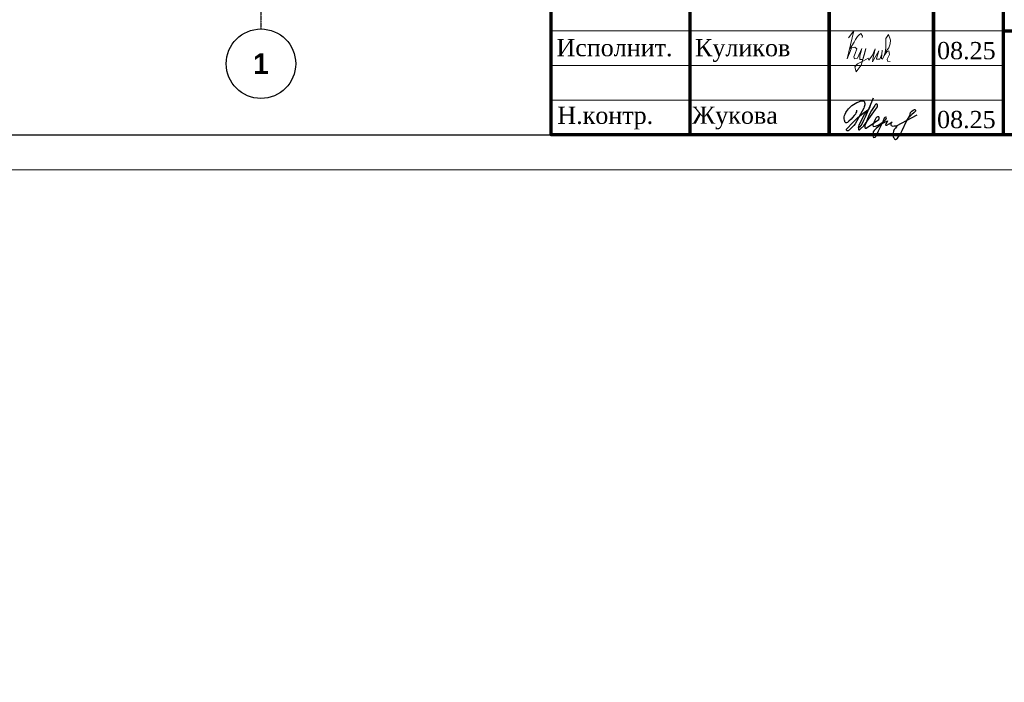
# Model space of a CAD drawing. Header units: millimetres. Extents: x 369815 to 1481759, y -423071 to -27917.
# Tile 308 of 380: x 693571 to 707737, y -147781 to -138245. Entities that reach past the tile are written whole.
import ezdxf

# ---------------------------------------------------------------- set-up
doc = ezdxf.new("R2010")
doc.units = ezdxf.units.MM
doc.linetypes.add('______5', pattern=[1100, 800, -100, 100, -100])
doc.linetypes.add('осевая', pattern=[50.8, 31.75, -6.35, 6.35, -6.35])
for name, color, linetype in [('PDF7_Text', 7, 'Continuous'), ('PDF8_Text', 7, 'Continuous'), ('ТОЛСТЫЕ_ОСНОВНЫЕ', 6, 'Continuous')]:
    doc.layers.add(name, color=color, linetype=linetype)
for name, color, linetype, lineweight in [('Выноски', 20, 'Continuous', 20), ('Оси', 40, '______5', 18), ('размер', 1, 'Continuous', 25), ('Рамка', 7, 'Continuous', 70), ('Текст', 7, 'Continuous', 25), ('ТОНКИЕ', 7, 'Continuous', 9)]:
    doc.layers.add(name, color=color, linetype=linetype, lineweight=lineweight)
doc.styles.add('Century Gothic', font='GOTHIC.TTF')
doc.styles.add('PDF Times New Roman', font='times.ttf')
doc.styles.add('ГОСТ', font='GOST_Common.ttf')

# ---------------------------------------------------------------- blocks, each defined once
blk = doc.blocks.new('11')
at = {"layer": 'Выноски'}
for p, q in [((47944, 66700), (47962, 66737)), ((47962, 66737), (47989, 66781)), ((47989, 66781), (48016, 66806)), ((48016, 66806), (48038, 66823)), ((48038, 66823), (48060, 66786)), ((48060, 66786), (48058, 66769)), ((47885, 66608), (47944, 66700))]:
    blk.add_line(p, q, dxfattribs=at)
blk.add_lwpolyline([(47863, 66761), (47937, 66865), (47843, 66458), (47885, 66564), (47905, 66616), (47954, 66628), (47979, 66606), (47957, 66539), (47937, 66487), (47947, 66458), (47991, 66470), (48051, 66611), (48041, 66569), (48023, 66505), (48023, 66448), (48065, 66448), (48090, 66529), (48110, 66608), (48043, 66369), (47972, 66275), (47954, 66344), (47991, 66389), (48078, 66431), (48142, 66470), (48154, 66441), (48204, 66512), (48246, 66606), (48209, 66455), (48204, 66418), (48295, 66574), (48265, 66463), (48265, 66455), (48312, 66453), (48342, 66529), (48347, 66584), (48337, 66465), (48349, 66453), (48401, 66569), (48443, 66616), (48461, 66678), (48466, 66727), (48436, 66811), (48399, 66754), (48399, 66618), (48389, 66549), (48374, 66507), (48416, 66564), (48441, 66576), (48451, 66524), (48433, 66482), (48419, 66453), (48424, 66428), (48458, 66421)], dxfattribs=at)
blk = doc.blocks.new('яяя')
at = {"lineweight": 30}
for points in [[(345424, 110432), (345425, 110410), (345424, 110397), (345417, 110379), (345406, 110350), (345390, 110319), (345357, 110275), (345310, 110221), (345265, 110176), (345198, 110110), (345161, 110077), (345133, 110066), (345116, 110066), (345102, 110075), (345090, 110091), (345082, 110115), (345074, 110146), (345066, 110182), (345064, 110206), (345067, 110234), (345077, 110278), (345095, 110320), (345114, 110361), (345134, 110395), (345159, 110428), (345195, 110469), (345228, 110506), (345284, 110560), (345331, 110595), (345379, 110625), (345435, 110648), (345486, 110670), (345532, 110686), (345573, 110696), (345605, 110698), (345621, 110695), (345635, 110687), (345648, 110671), (345656, 110649), (345659, 110625), (345659, 110583), (345656, 110553), (345647, 110523), (345635, 110489), (345387, 110033), (345349, 109985), (345311, 109948), (345247, 109889), (345209, 109858), (345192, 109844), (345180, 109837), (345157, 109833), (345150, 109835), (345140, 109842), (345135, 109856), (345138, 109881), (345148, 109892), (345183, 109930), (345267, 110024), (345343, 110105), (345455, 110213), (345617, 110343), (345775, 110456), (345811, 110526), (345838, 110607), (345890, 110740), (345902, 110771), (345698, 110295), (345672, 110226), (345626, 110132), (345572, 110032), (345518, 109953), (345481, 109918), (345497, 110001), (345567, 110147), (345655, 110301), (345760, 110442)], [(345481, 109918), (345476, 109896), (345475, 109874), (345485, 109861), (345506, 109866), (345539, 109891), (345632, 109983), (345968, 110450), (346022, 110527), (346029, 110560), (346027, 110579), (346026, 110590), (346010, 110605), (345993, 110609), (345975, 110601), (345962, 110584), (345954, 110562), (345857, 110421), (345783, 110292), (345741, 110183), (345701, 110079), (345665, 109985), (345660, 109952), (345666, 109929), (345669, 109915), (345682, 109910), (345702, 109914), (345735, 109941), (345846, 110007), (346065, 110160), (346075, 110193), (346070, 110217), (346066, 110236), (346052, 110241), (346030, 110241), (346007, 110228), (345978, 110203), (345960, 110164), (345892, 110010), (345895, 109986), (345904, 109966), (345925, 109964), (345969, 109968), (346045, 110000), (346218, 110114), (346261, 110154), (346280, 110184), (346282, 110210), (346278, 110225), (346263, 110229), (346241, 110222), (346220, 110198), (346162, 110049), (345989, 109904), (345932, 109849), (345906, 109805), (345891, 109739), (345890, 109690), (345899, 109652), (345924, 109647), (345956, 109655), (345980, 109674), (346058, 109838), (346158, 110046), (346261, 110098), (346314, 110120), (346292, 110079), (346269, 110036), (346261, 110008), (346267, 109998), (346293, 109998), (346363, 110039), (346445, 110095), (346421, 110068), (346414, 110040), (346407, 110011), (346416, 109990), (346466, 109972), (346509, 109977), (346574, 109984), (347172, 110293)], [(346586, 109971), (346543, 109917), (346509, 109873), (346489, 109825), (346475, 109767), (346472, 109710), (346478, 109675), (346485, 109641), (346501, 109621), (346517, 109602), (346542, 109589), (346568, 109592), (346605, 109620), (346680, 109731), (346736, 109842), (346865, 110115), (346962, 110290), (346969, 110318), (346979, 110360), (347013, 110403), (347056, 110434), (347091, 110450), (347109, 110450), (347121, 110434), (347115, 110405), (347072, 110355), (347012, 110307), (346924, 110222)]]:
    blk.add_lwpolyline(points, dxfattribs=at)
blk = doc.blocks.new('штамп кж1.1')
at = {"layer": 'Рамка'}
for p, q in [((406358, -86134), (406358, -80634)), ((408358, -86134), (408358, -80634)), ((408358, -80634), (408358, -86134)), ((409858, -80634), (409858, -86134)), ((409858, -86134), (409858, -80634)), ((410858, -80634), (410858, -86134))]:
    blk.add_line(p, q, dxfattribs=at)
at = {"layer": 'Рамка', "color": 7, "lineweight": 15}
for p, q in [((404358, -84634), (410858, -84634)), ((404358, -85134), (410858, -85134)), ((404358, -85634), (410858, -85634))]:
    blk.add_line(p, q, dxfattribs=at)
at = {"layer": 'Рамка', "color": 7}
blk.add_line((410858, -84634), (422858, -84634), dxfattribs=at)
at = {"layer": 'Рамка'}
blk.add_lwpolyline([(422858, -86134), (404358, -86134), (404358, -80634), (422858, -80634)], close=True, dxfattribs=at)
at = {"color": 2, "lineweight": 60, "xscale": 0.5, "yscale": 0.5, "zscale": 0.5}
blk.add_blockref('яяя', (236038, -140993), dxfattribs=at)
at = {"layer": 'Выноски', "color": 0}
blk.add_blockref('11', (360773, -151499), dxfattribs=at)
at = {"layer": 'PDF7_Text', "insert": (406426, -85084), "char_height": 247.95, "attachment_point": 7, "style": 'PDF Times New Roman'}
blk.add_mtext_dynamic_manual_height_columns('{\\C256;Куликов}', width=2000, gutter_width=1250, heights=[0], dxfattribs=at)
at = {"layer": 'PDF7_Text', "char_height": 248, "attachment_point": 7, "style": 'PDF Times New Roman'}
for s, insert in [('08.25', (409908, -85050)), ('Жукова', (406381, -86056)), ('08.25', (409908, -86042))]:
    blk.add_mtext(s, dxfattribs=dict(at, insert=insert))
at = {"layer": 'PDF8_Text', "char_height": 248, "attachment_point": 7, "style": 'PDF Times New Roman'}
for s, insert in [('Исполнит.', (404432, -85007)), ('Н.контр.', (404445, -86056))]:
    blk.add_mtext(s, dxfattribs=dict(at, insert=insert))
at = {"layer": 'Текст', "color": 7, "insert": (410844, -83331), "char_height": 225, "attachment_point": 1, "style": 'ГОСТ'}
blk.add_mtext_dynamic_manual_height_columns('\\pi389.01406;{\\fTimes New Roman|b0|i0|c204|p18;\\C256;«Жилой дом со встроенными помещениями \\P\\pi641.91601;общественно-делового и коммерческого \\P\\pi302.06381;назначения на первом этаже здания», поз. 3.1\\P}', width=7000, gutter_width=12.5, heights=[1500], dxfattribs=at)
blk = doc.blocks.new('*U78')
at = {"layer": 'ТОЛСТЫЕ_ОСНОВНЫЕ', "color": 6}
blk.add_lwpolyline([(20, 5), (415, 5), (415, 292), (20, 292)], close=True, dxfattribs=at)
at = {"layer": 'ТОНКИЕ'}
blk.add_lwpolyline([(0, 0), (420, 0), (420, 297), (0, 297)], close=True, dxfattribs=at)
blk = doc.blocks.new('NSY101')
at = {"color": 0, "linetype": 'ByBlock', "lineweight": -2}
blk.add_circle((0, 0), 50, dxfattribs=at)
blk = doc.blocks.new('СЛОЖНЫЙ_ОБЪЕКТ_46')
at = {"layer": 'Оси', "color": 16, "linetype": 'Continuous', "lineweight": 25, "transparency": 33554687, "xscale": 9.999999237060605, "yscale": 9.999999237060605, "zscale": 9.999999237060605}
blk.add_blockref('NSY101', (5263, -43009), dxfattribs=at)
at = {"layer": 'Оси', "color": 16, "linetype": 'Continuous', "lineweight": 25, "transparency": 33554687, "insert": (5263, -43009), "char_height": 300, "width": 385, "attachment_point": 5, "style": 'Century Gothic'}
blk.add_mtext('\\A1;{\\fCentury Gothic|i0|b1;\\H300.000000;\\W1.000000;\\C16;1}\\P', dxfattribs=at)

msp = doc.modelspace()

# ---------------------------------------------------------------- linework, layer by layer
at = {"layer": 'Оси', "color": 16, "linetype": 'осевая', "lineweight": 25, "ltscale": 0.5, "transparency": 33554687}
msp.add_line((697038.8, -128639.2, -3100), (697038.9, -138379.3, -3100), dxfattribs=at)

# ---------------------------------------------------------------- block references
at = {"xscale": 100, "yscale": 100, "zscale": 100}
msp.add_blockref('*U78', (678220.1, -140403.7, 3100), dxfattribs=at)
at = {"layer": 'Оси', "color": 16, "linetype": 'Continuous', "lineweight": 25, "transparency": 33554687}
msp.add_blockref('СЛОЖНЫЙ_ОБЪЕКТ_46', (691778.4, -95869.8, -3100), dxfattribs=at)
at = {"layer": 'размер'}
for p in [(161796.5, -53568.5, 3100), (206903.3, -53568.5, 3100), (251949.4, -53568.5, 3100), (296861.8, -53769.5, 3100)]:
    msp.add_blockref('штамп кж1.1', p, dxfattribs=at)

# ---------------------------------------------------------------- texts
at = {"layer": 'Текст', "color": 7, "char_height": 250, "attachment_point": 1, "style": 'ГОСТ'}
for s, width, heights, insert in [('\\pi3500;\\P\\pi2532.19697;Общие даные{\\H1.83333x; }', 7000, [1500], (418815.4, -137998.9)), ('\\pi3500;\\P\\pi1571.59091;План пилонов 1-го этажа{\\H1.83333x; }', 7000, [1500], (480882.1, -138202.7, 3100)), ('\\pi3500;{\\C256;\\P\\pi2464.39394;Пилон П1 (1ЭТ)}', 7000, [1500], (527547.9, -138202.7, 3100)), ('\\pi3500;{\\C256;\\P\\pi2439.39394;Пилон П2 (1ЭТ)}', 7000, [1500], (572654.8, -138202.7, 3100)), ('\\pi3500;{\\C256;\\P\\pi2482.19697;Пилон П3(1ЭТ)}', 7000, [1500], (617761.6, -138202.7, 3100)), ('\\pi3500;{\\C256;\\P\\pi2469.69697;Пилон П4(1ЭТ)}', 7000, [1500], (662807.7, -138202.7, 3100)), ('\\pi594.35517;{\\fTimes New Roman|b0|i0|c204|p18;\\C256;Строительство жилого комплекса со  встроенными помещениями \\P\\pi1441.86779;общественного-делового, коммерческого назначения и \\P\\pi41.3631;поликлиническим учреждением по адресу: г. Чита, ул. 1-я Коллективная}', 11543.072, [0], (385358.2, -144599.1)), ('\\pi594.35517;{\\fTimes New Roman|b0|i0|c204|p18;\\C256;Строительство жилого комплекса со  встроенными помещениями \\P\\pi1441.86779;общественного-делового, коммерческого назначения и \\P\\pi41.3631;поликлиническим учреждением по адресу: г. Чита, ул. 1-я Коллективная}', 11543.072, [0], (417570.6, -145367.8))]:
    msp.add_mtext_dynamic_manual_height_columns(s, width=width, gutter_width=12.5, heights=heights, dxfattribs=dict(at, insert=insert))

doc.saveas('drawing.dxf')
